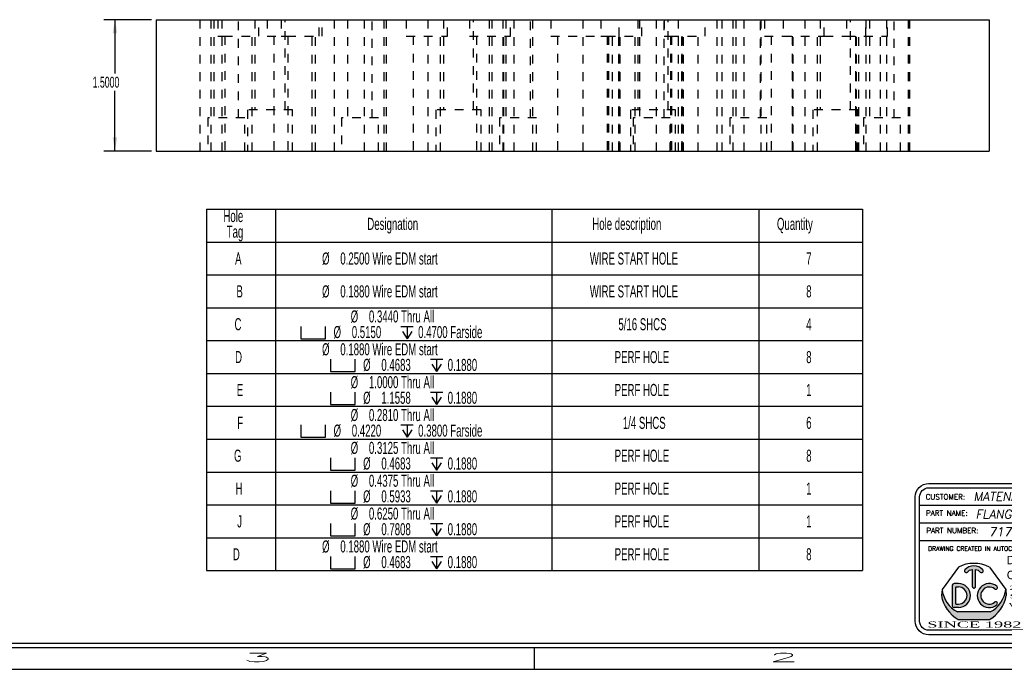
# Model space of a CAD drawing. Header units: inches. Extents: x 220 to 877, y 4 to 174.
# Tile 504 of 656: x 600 to 611, y 63 to 70. Entities that reach past the tile are written whole.
import ezdxf
from ezdxf.enums import TextEntityAlignment as Align

# ---------------------------------------------------------------- set-up
doc = ezdxf.new("R2010")
doc.units = ezdxf.units.IN
doc.header["$LTSCALE"] = 0.5
doc.header["$MEASUREMENT"] = 0
doc.linetypes.add('HIDDEN', pattern=[0.22499999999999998, 0.15, -0.075])
for name, color, linetype in [('SID-M-D', 42, 'Continuous'), ('SID-M-H', 4, 'HIDDEN'), ('SID-M-S', 105, 'Continuous')]:
    doc.layers.add(name, color=color, linetype=linetype)
doc.styles.add('DARREN', font='dutchi.ttf')
doc.styles.add('PTI', font='romand.shx', dxfattribs={"oblique": 10})
doc.styles.add('R', font='ROMAND.SHX')
doc.styles.add('ROMANS', font='ROMANS.shx', dxfattribs={"height": 0.125})
doc.styles.add('SLDTEXTSTYLE0', font='TXT', dxfattribs={"width": 0.5957446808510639})
doc.styles.add('TITTLE', font='vinet.ttf')

# ---------------------------------------------------------------- blocks, each defined once
blk = doc.blocks.new('*U9')
at = {"layer": 'SID-M-S'}
for p, q in [((-34.00000000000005, -0.2500000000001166), (-1.13242748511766e-14, -0.2499999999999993)), ((-34.00000000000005, -0.3000000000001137), (-1.13242748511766e-14, -0.3)), ((-10.99999999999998, -0.3000000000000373), (-10.99999999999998, -0.5500000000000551)), ((-34.00000000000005, -0.550000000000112), (2.886579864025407e-15, -0.55))]:
    blk.add_line(p, q, dxfattribs=at)
at = {"layer": 'SID-M-D', "style": 'R', "width": 4}
for s, p in [('3', (-14.32745556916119, -0.4642842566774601)), ('2', (-8.327455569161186, -0.4642842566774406))]:
    blk.add_text(s, height=0.09999999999, dxfattribs=at).set_placement(p)
blk = doc.blocks.new('JM_TITTLE_BOX_SID')
at = {"layer": 'SID-M-S'}
h = blk.add_hatch(color=5, dxfattribs=at)
edge = h.paths.add_edge_path()
edge.add_arc((-5.986244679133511, 0.4950859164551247), 0.09767006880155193, 101.536958, 138.1897)
edge.add_arc((-6.073603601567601, 0.5732219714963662), 0.01953401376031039, 138.1897, 318.1897, ccw=False)
edge.add_arc((-5.986244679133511, 0.4950859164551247), 0.1367380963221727, 41.810299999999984, 138.1897, ccw=False)
edge.add_arc((-5.898875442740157, 0.5732104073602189), 0.01953401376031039, -138.1439400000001, 41.85608500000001, ccw=False)
edge.add_arc((-5.986244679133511, 0.4950859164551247), 0.09767006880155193, 41.791991, 78.46304)
edge.add_line((-5.966710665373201, 0.5907825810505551), (-5.966710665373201, 0.3974164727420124))
edge.add_arc((-5.986244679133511, 0.3974139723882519), 0.01953401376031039, -180.0073369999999, 0.0073369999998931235, ccw=False)
edge.add_line((-6.005778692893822, 0.3974164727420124), (-6.005778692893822, 0.5907825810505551))
for color, points in [(44, [(-5.616542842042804, 0.293125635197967), (-5.622835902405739, 0.3623491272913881), (-5.622835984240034, 0.3623492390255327, -0.2467035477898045), (-5.799307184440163, 0.1044056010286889), (-6.173182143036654, 0.1044056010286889, -0.2467035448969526), (-6.349653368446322, 0.3623492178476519), (-6.349653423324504, 0.3623491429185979), (-6.355946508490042, 0.2931255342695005, 0.2250527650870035), (-6.164615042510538, 0.01845576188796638), (-5.807874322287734, 0.01845577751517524, 0.2250528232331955)]), (5, [(-5.725074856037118, 0.3987513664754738, 2.079481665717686), (-5.725054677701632, 0.1851290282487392, 0.9974867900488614), (-5.749474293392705, 0.2156248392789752, -2.078486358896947), (-5.749497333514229, 0.3682578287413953, 0.9974776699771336)])]:
    blk.add_hatch(color=color, dxfattribs=at).paths.add_polyline_path(points)
h = blk.add_hatch(color=5, dxfattribs=at)
h.paths.add_polyline_path([(-6.162050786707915, 0.4286702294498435), (-6.212839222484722, 0.4286702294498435, 0.4142135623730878), (-6.232373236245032, 0.4091362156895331), (-6.232373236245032, 0.1747280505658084, 0.4142135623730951), (-6.212839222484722, 0.155194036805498), (-6.162050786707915, 0.155194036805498, 1)])
h.paths.add_polyline_path([(-6.162050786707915, 0.1942620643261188), (-6.190179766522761, 0.1942620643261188, -0.4142135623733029), (-6.193305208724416, 0.1973875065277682), (-6.193305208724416, 0.3864767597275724, -0.4142135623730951), (-6.190179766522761, 0.3896022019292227), (-6.162050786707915, 0.3896022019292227, -1)], flags=16)
for p, q in [((-3.421997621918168, 1.32165344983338), (-3.421997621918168, 1.52165144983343)), ((-6.604933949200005, 1.32165344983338), (0.1049989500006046, 1.32165344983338)), ((-1.409017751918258, 0.9216574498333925), (-1.409017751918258, 1.32165344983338)), ((-6.604933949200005, 1.121655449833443), (0.1049989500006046, 1.121655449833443)), ((-3.766880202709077, 0.9216574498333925), (-3.766880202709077, 1.121655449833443)), ((-2.922002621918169, 0.6716599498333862), (-2.922002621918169, 1.121655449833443)), ((-6.604933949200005, 0.9216574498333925), (0.1049989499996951, 0.9216574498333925)), ((-4.43498749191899, -0.1049989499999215), (-4.43498749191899, 0.9216574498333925)), ((-2.922002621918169, 0.6716599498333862), (-2.922002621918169, 0.9216574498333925)), ((-1.409017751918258, 0.6716599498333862), (-1.409017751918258, 0.9216574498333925)), ((-4.43498749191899, 0.6716599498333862), (0.1049989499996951, 0.6716599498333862)), ((-6.349653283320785, 0.3623490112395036), (-6.355946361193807, 0.2931254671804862)), ((-6.232373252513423, 0.4091362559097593), (-6.232373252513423, 0.1747280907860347)), ((-6.162050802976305, 0.4286702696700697), (-6.212839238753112, 0.4286702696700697)), ((-6.193305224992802, 0.1973875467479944), (-6.193305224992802, 0.3864767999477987)), ((-6.190179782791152, 0.3896022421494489), (-6.162050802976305, 0.3896022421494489)), ((-5.622835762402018, 0.3623490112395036), (-5.616542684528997, 0.2931254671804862)), ((-6.162050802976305, 0.1551940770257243), (-6.212839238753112, 0.1551940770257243)), ((-6.190179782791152, 0.1942621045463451), (-6.162050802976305, 0.1942621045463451)), ((-5.799306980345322, 0.1044056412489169), (-6.17318206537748, 0.1044056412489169))]:
    blk.add_line(p, q, dxfattribs=at)
at = {"layer": 'SID-M-S', "color": 44}
for p, q in [((-6.163350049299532, 0.6167221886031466), (-6.349653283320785, 0.3623490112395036)), ((-5.809139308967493, 0.6167221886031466), (-5.622835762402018, 0.3623490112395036))]:
    blk.add_line(p, q, dxfattribs=at)
at = {"layer": 'SID-M-S', "linetype": 'Continuous'}
blk.add_line((-6.164614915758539, 0.01845566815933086), (-5.807874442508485, 0.01845566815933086), dxfattribs=at)
at = {"layer": 'SID-M-S'}
for points in [[(1.261213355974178e-13, -0.1549984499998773), (-6.499934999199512, -0.1549984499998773, -0.414213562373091), (-6.654933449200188, 1.163513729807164e-13), (-6.654933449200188, 1.416652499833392, -0.4142135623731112), (-6.499934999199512, 1.571650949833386), (1.261213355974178e-13, 1.571650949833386, -0.4142135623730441), (0.1549984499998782, 1.416652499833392), (0.1549984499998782, 1.163513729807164e-13, -0.4142135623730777)], [(1.261213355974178e-13, -0.1049989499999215), (-6.499934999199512, -0.1049989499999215, -0.4142135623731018), (-6.604933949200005, 1.163513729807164e-13), (-6.604933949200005, 1.416652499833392, -0.4142135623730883), (-6.499934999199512, 1.52165144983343), (1.261213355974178e-13, 1.52165144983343, -0.414213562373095), (0.1049989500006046, 1.416652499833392), (0.1049989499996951, 1.163513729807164e-13, -0.414213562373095)]]:
    blk.add_lwpolyline(points, format="xyb", close=True, dxfattribs=at)
for points in [[(-5.913425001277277, 0.5601760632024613, 1), (-5.884326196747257, 0.5862444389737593, 0.4472140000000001), (-6.088163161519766, 0.5862444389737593)], [(-6.059043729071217, 0.5601991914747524, -0.161305), (-6.005778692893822, 0.5907825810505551), (-6.005778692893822, 0.3974164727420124, 1.000128), (-5.966710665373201, 0.3974164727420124), (-5.966710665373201, 0.5907825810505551, -0.161387), (-5.913425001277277, 0.5601760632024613)]]:
    blk.add_lwpolyline(points, format="xyb", dxfattribs=at)
at = {"layer": 'SID-M-S', "color": 44}
blk.add_arc((-5.986244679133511, 0.2684913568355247), 0.3906802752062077, 63.04274999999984, 116.9573, dxfattribs=at)
at = {"layer": 'SID-M-S'}
for centre, radius, start, end in [((-6.073603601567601, 0.5732219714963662), 0.01953401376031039, 138.1896999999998, 318.1897), ((-6.015936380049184, 0.4013226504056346), 0.3359850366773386, 186.6612, 242.0944999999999), ((-6.212839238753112, 0.4091362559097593), 0.01953401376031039, 90.00001999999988, 180), ((-6.190179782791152, 0.3864767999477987), 0.003125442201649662, 90, 180), ((-6.162050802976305, 0.291932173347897), 0.1367380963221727, 270, 90), ((-6.162050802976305, 0.291932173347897), 0.09767006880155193, 270, 90), ((-5.810438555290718, 0.291932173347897), 0.1367380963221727, 51.37019699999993, 308.6138100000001), ((-5.810438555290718, 0.291932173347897), 0.09767006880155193, 51.39486399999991, 308.5955999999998), ((-5.95655297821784, 0.4013226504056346), 0.3359850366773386, 297.9055, 353.3388), ((-5.737324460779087, 0.3835354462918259), 0.01953401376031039, 231.3559519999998, 51.16382900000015), ((-5.970617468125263, 0.3575664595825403), 0.3906802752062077, 189.494, 240.2271), ((-6.00187189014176, 0.3575664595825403), 0.3906802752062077, 299.7728999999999, 350.506), ((-6.212839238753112, 0.1747280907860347), 0.01953401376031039, 180, 270), ((-6.190179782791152, 0.1973875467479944), 0.003125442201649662, 180, 270), ((-5.737302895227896, 0.2003460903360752), 0.01953401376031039, 308.387747, 128.676102)]:
    blk.add_arc(centre, radius, start, end, dxfattribs=at)
blk.add_point((-5.986244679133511, 0.3778818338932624), dxfattribs=at)
at = {"layer": 'SID-M-D'}
for s, height, style, p in [('THIS SHEET CONTAINS:', 0.0599994, 'ROMANS', (-3.346844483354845, 1.398983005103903)), ('CUSTOMER:', 0.0599994, 'ROMANS', (-6.536056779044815, 1.387915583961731)), ('PART NAME:', 0.0599994, 'ROMANS', (-6.532393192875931, 1.203028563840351)), ('DATE:', 0.0599994, 'ROMANS', (-1.336888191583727, 1.184117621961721)), ('PART NUMBER:', 0.0599994, 'ROMANS', (-6.528821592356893, 1.003030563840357)), ('REV:', 0.0599994, 'ROMANS', (-3.690767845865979, 1.003030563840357)), ('SCALE:', 0.0599994, 'ROMANS', (-2.862737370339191, 0.9841196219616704)), ('DWG NO', 0.0599994, 'ROMANS', (-1.336888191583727, 0.9841196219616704)), ('OF', 0.0599994, 'ROMANS', (-0.6304765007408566, 0.9841196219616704)), ('DRAWING CREATED IN AUTOCAD R2K W/DIEMAKER', 0.04999949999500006, 'R', (-6.508079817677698, 0.8033374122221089)), ('WTD JOB #', 0.0599994, 'ROMANS', (-4.381535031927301, 0.7766631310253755)), ('TOOL #', 0.0599994, 'ROMANS', (-2.868550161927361, 0.7766631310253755)), ('JOB #', 0.0599994, 'ROMANS', (-1.35556529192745, 0.7766631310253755)), ('BUILT BY:', 0.0599994, 'ROMANS', (-4.363988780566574, 0.5573605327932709))]:
    blk.add_text(s, height=height, dxfattribs=dict(at, style=style)).set_placement(p)
at = {"layer": 'SID-M-D', "style": 'PTI', "oblique": 10}
for tag, p in [('CUSTOMER', (-5.990553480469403, 1.371591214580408)), ('DIEDATAINFO', (-2.18746001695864, 1.371591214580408)), ('PARTDESCRIPTION', (-5.966376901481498, 1.169693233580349)), ('00-00-00', (-1.009105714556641, 1.167793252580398)), ('PARTNUMBER', (-5.81595049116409, 0.9696952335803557)), ('REV', (-3.360356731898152, 0.9696952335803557)), ('SCALE', (-2.520436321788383, 0.9677952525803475)), ('SH', (-0.8571950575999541, 0.9677952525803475)), ('SHX', (-0.4057438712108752, 0.9677952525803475)), ('WTD', (-3.839149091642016, 0.7480887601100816)), ('TOOL', (-2.472915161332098, 0.7480887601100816)), ('JOB', (-0.9225366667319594, 0.7480887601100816))]:
    blk.add_attdef(tag, p, '', height=0.09999900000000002, dxfattribs=at)
blk.add_attdef('BUILT', text='', height=0.2499630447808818, dxfattribs=at).set_placement((-2.336101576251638, 0.2076912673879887), align=Align.CENTER)
at = {"layer": 'SID-M-S', "color": 44, "style": 'TITTLE'}
for s, p in [('DEC', (-5.610695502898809, 0.6488078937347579)), ('TOOL', (-5.116590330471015, 0.6488078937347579)), ('CORP.', (-5.610695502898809, 0.4791041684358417))]:
    blk.add_text(s, height=0.09613037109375, dxfattribs=at).set_placement(p)
at = {"layer": 'SID-M-S', "color": 44, "style": 'DARREN'}
for s, height, width, p in [('2651 Dukane Drive', 0.04671936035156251, 2, (-5.579307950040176, 0.356817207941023)), ('St. Charles, IL. 60174', 0.04671936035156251, 1.9, (-5.577648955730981, 0.2612505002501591)), ('WWW.DecTool.Com', 0.04671936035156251, 2, (-5.590066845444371, 0.1603595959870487)), ('SINCE 1982', 0.06921386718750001, 2, (-6.517871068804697, -0.07335393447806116))]:
    blk.add_text(s, height=height, dxfattribs=dict(at, width=width)).set_placement(p)
blk = doc.blocks.new('SW_SYMBOL_HOLE_SPOT')
at = {"layer": 'SID-M-D', "color": 0}
for p, q in [((0, 34.44881889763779), (0, 2.952755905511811)), ((62.99212598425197, 2.952755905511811), (62.99212598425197, 34.44881889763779)), ((0, 2.952755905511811), (62.99212598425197, 2.952755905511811))]:
    blk.add_line(p, q, dxfattribs=at)
blk = doc.blocks.new('SW_SYMBOL_HOLE_DEPTH')
at = {"layer": 'SID-M-D', "color": 0}
for p, q in [((0, 34.44881889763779), (31.49606299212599, 34.44881889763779)), ((15.74803149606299, 34.44881889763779), (15.74803149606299, 2.952755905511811)), ((3.937007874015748, 21.8503937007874), (15.74803149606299, 2.952755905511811)), ((27.55905511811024, 21.8503937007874), (15.74803149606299, 2.952755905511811))]:
    blk.add_line(p, q, dxfattribs=at)

msp = doc.modelspace()

# ---------------------------------------------------------------- linework, layer by layer
at = {"layer": 'SID-M-D'}
for p, q in [((601.0473347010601, 70.16530824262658), (600.5035519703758, 70.16530824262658)), ((600.6285519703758, 70.16530824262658), (600.6285519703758, 69.5517966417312)), ((600.6285519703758, 68.66530824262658), (600.6285519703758, 69.35335913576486)), ((601.0473347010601, 68.66530824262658), (600.5035519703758, 68.66530824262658))]:
    msp.add_line(p, q, dxfattribs=at)
at = {"layer": 'SID-M-D', "color": 0}
for p, q in [((601.6733953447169, 68.00298564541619), (601.6733953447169, 67.62798564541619)), ((601.6733953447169, 68.00298564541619), (602.4607969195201, 68.00298564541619)), ((602.4607969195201, 68.00298564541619), (602.4607969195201, 67.62798564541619)), ((602.4607969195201, 68.00298564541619), (605.6104032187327, 68.00298564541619)), ((605.6104032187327, 68.00298564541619), (605.6104032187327, 67.62798564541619)), ((605.6104032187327, 68.00298564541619), (607.9726079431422, 68.00298564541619)), ((607.9726079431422, 68.00298564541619), (607.9726079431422, 67.62798564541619)), ((607.9726079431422, 68.00298564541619), (609.1537103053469, 68.00298564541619)), ((609.1537103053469, 68.00298564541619), (609.1537103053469, 67.62798564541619)), ((601.6733953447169, 67.62798564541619), (602.4607969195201, 67.62798564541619)), ((601.6733953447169, 67.62798564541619), (601.6733953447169, 67.25298564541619)), ((602.4607969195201, 67.62798564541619), (605.6104032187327, 67.62798564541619)), ((602.4607969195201, 67.62798564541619), (602.4607969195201, 67.25298564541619)), ((605.6104032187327, 67.62798564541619), (607.9726079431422, 67.62798564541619)), ((605.6104032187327, 67.62798564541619), (605.6104032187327, 67.25298564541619)), ((607.9726079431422, 67.62798564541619), (609.1537103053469, 67.62798564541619)), ((607.9726079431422, 67.62798564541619), (607.9726079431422, 67.25298564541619)), ((609.1537103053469, 67.62798564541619), (609.1537103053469, 67.25298564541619)), ((601.6733953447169, 67.25298564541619), (601.6733953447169, 66.87798564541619)), ((601.6733953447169, 67.25298564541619), (602.4607969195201, 67.25298564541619)), ((602.4607969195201, 67.25298564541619), (602.4607969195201, 66.87798564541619)), ((602.4607969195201, 67.25298564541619), (605.6104032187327, 67.25298564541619)), ((605.6104032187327, 67.25298564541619), (605.6104032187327, 66.87798564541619)), ((605.6104032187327, 67.25298564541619), (607.9726079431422, 67.25298564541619)), ((607.9726079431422, 67.25298564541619), (607.9726079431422, 66.87798564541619)), ((607.9726079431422, 67.25298564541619), (609.1537103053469, 67.25298564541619)), ((609.1537103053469, 67.25298564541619), (609.1537103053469, 66.87798564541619)), ((601.6733953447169, 66.87798564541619), (601.6733953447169, 66.50298564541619)), ((601.6733953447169, 66.87798564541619), (602.4607969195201, 66.87798564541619)), ((602.4607969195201, 66.87798564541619), (602.4607969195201, 66.50298564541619)), ((602.4607969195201, 66.87798564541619), (605.6104032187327, 66.87798564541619)), ((605.6104032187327, 66.87798564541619), (605.6104032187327, 66.50298564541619)), ((605.6104032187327, 66.87798564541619), (607.9726079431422, 66.87798564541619)), ((607.9726079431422, 66.87798564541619), (607.9726079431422, 66.50298564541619)), ((607.9726079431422, 66.87798564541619), (609.1537103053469, 66.87798564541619)), ((609.1537103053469, 66.87798564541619), (609.1537103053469, 66.50298564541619)), ((601.6733953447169, 66.50298564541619), (601.6733953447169, 66.12798564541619)), ((601.6733953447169, 66.50298564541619), (602.4607969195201, 66.50298564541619)), ((602.4607969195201, 66.50298564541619), (602.4607969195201, 66.12798564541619)), ((602.4607969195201, 66.50298564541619), (605.6104032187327, 66.50298564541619)), ((605.6104032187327, 66.50298564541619), (605.6104032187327, 66.12798564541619)), ((605.6104032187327, 66.50298564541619), (607.9726079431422, 66.50298564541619)), ((607.9726079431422, 66.50298564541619), (607.9726079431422, 66.12798564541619)), ((607.9726079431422, 66.50298564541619), (609.1537103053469, 66.50298564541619)), ((609.1537103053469, 66.50298564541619), (609.1537103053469, 66.12798564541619)), ((601.6733953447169, 66.12798564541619), (601.6733953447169, 65.75298564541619)), ((601.6733953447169, 66.12798564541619), (602.4607969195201, 66.12798564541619)), ((602.4607969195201, 66.12798564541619), (602.4607969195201, 65.75298564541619)), ((602.4607969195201, 66.12798564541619), (605.6104032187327, 66.12798564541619)), ((605.6104032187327, 66.12798564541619), (605.6104032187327, 65.75298564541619)), ((605.6104032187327, 66.12798564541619), (607.9726079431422, 66.12798564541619)), ((607.9726079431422, 66.12798564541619), (607.9726079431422, 65.75298564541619)), ((607.9726079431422, 66.12798564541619), (609.1537103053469, 66.12798564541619)), ((609.1537103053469, 66.12798564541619), (609.1537103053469, 65.75298564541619)), ((601.6733953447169, 65.75298564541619), (601.6733953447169, 65.37798564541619)), ((601.6733953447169, 65.75298564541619), (602.4607969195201, 65.75298564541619)), ((602.4607969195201, 65.75298564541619), (602.4607969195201, 65.37798564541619)), ((602.4607969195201, 65.75298564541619), (605.6104032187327, 65.75298564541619)), ((605.6104032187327, 65.75298564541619), (605.6104032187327, 65.37798564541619)), ((605.6104032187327, 65.75298564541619), (607.9726079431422, 65.75298564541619)), ((607.9726079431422, 65.75298564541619), (607.9726079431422, 65.37798564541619)), ((607.9726079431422, 65.75298564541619), (609.1537103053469, 65.75298564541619)), ((609.1537103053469, 65.75298564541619), (609.1537103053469, 65.37798564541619)), ((601.6733953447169, 65.37798564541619), (601.6733953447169, 65.00298564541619)), ((601.6733953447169, 65.37798564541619), (602.4607969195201, 65.37798564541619)), ((602.4607969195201, 65.37798564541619), (602.4607969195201, 65.00298564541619)), ((602.4607969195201, 65.37798564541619), (605.6104032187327, 65.37798564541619)), ((605.6104032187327, 65.37798564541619), (605.6104032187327, 65.00298564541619)), ((605.6104032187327, 65.37798564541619), (607.9726079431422, 65.37798564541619)), ((607.9726079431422, 65.37798564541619), (607.9726079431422, 65.00298564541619)), ((607.9726079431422, 65.37798564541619), (609.1537103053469, 65.37798564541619)), ((609.1537103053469, 65.37798564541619), (609.1537103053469, 65.00298564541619)), ((601.6733953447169, 65.00298564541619), (601.6733953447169, 64.62798564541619)), ((601.6733953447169, 65.00298564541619), (602.4607969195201, 65.00298564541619)), ((602.4607969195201, 65.00298564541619), (602.4607969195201, 64.62798564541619)), ((602.4607969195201, 65.00298564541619), (605.6104032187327, 65.00298564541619)), ((605.6104032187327, 65.00298564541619), (605.6104032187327, 64.62798564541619)), ((605.6104032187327, 65.00298564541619), (607.9726079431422, 65.00298564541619)), ((607.9726079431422, 65.00298564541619), (607.9726079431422, 64.62798564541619)), ((607.9726079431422, 65.00298564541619), (609.1537103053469, 65.00298564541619)), ((609.1537103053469, 65.00298564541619), (609.1537103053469, 64.62798564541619)), ((601.6733953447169, 64.62798564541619), (601.6733953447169, 64.25298564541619)), ((601.6733953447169, 64.62798564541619), (602.4607969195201, 64.62798564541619)), ((602.4607969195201, 64.62798564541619), (602.4607969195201, 64.25298564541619)), ((602.4607969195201, 64.62798564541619), (605.6104032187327, 64.62798564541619)), ((605.6104032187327, 64.62798564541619), (605.6104032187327, 64.25298564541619)), ((605.6104032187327, 64.62798564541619), (607.9726079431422, 64.62798564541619)), ((607.9726079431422, 64.62798564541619), (607.9726079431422, 64.25298564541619)), ((607.9726079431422, 64.62798564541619), (609.1537103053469, 64.62798564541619)), ((609.1537103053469, 64.62798564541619), (609.1537103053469, 64.25298564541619)), ((601.6733953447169, 64.25298564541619), (601.6733953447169, 63.87798564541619)), ((601.6733953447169, 64.25298564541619), (602.4607969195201, 64.25298564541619)), ((602.4607969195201, 64.25298564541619), (602.4607969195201, 63.87798564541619)), ((602.4607969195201, 64.25298564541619), (605.6104032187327, 64.25298564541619)), ((605.6104032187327, 64.25298564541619), (605.6104032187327, 63.87798564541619)), ((605.6104032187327, 64.25298564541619), (607.9726079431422, 64.25298564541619)), ((607.9726079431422, 64.25298564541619), (607.9726079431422, 63.87798564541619)), ((607.9726079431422, 64.25298564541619), (609.1537103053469, 64.25298564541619)), ((609.1537103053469, 64.25298564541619), (609.1537103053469, 63.87798564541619)), ((601.6733953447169, 63.87798564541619), (602.4607969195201, 63.87798564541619)), ((602.4607969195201, 63.87798564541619), (605.6104032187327, 63.87798564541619)), ((605.6104032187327, 63.87798564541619), (607.9726079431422, 63.87798564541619)), ((607.9726079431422, 63.87798564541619), (609.1537103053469, 63.87798564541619))]:
    msp.add_line(p, q, dxfattribs=at)
at = {"layer": 'SID-M-D'}
for points in [[(600.6285519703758, 70.16530824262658), (600.6025519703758, 70.00930824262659), (600.6545519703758, 70.00930824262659)], [(600.6285519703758, 68.66530824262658), (600.6545519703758, 68.82130824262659), (600.6025519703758, 68.82130824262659)]]:
    msp.add_solid(points, dxfattribs=at)
at = {"layer": 'SID-M-H'}
for p, q in [((601.5973347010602, 70.1653082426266), (601.5973347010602, 68.6653082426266)), ((601.5973347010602, 70.1653082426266), (601.5973347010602, 68.6653082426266)), ((601.7223347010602, 70.1653082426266), (601.7223347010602, 68.6653082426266)), ((601.7223347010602, 70.1653082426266), (601.7223347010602, 68.6653082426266)), ((601.7568347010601, 70.1653082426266), (601.7568347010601, 69.0453082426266)), ((601.802585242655, 70.1653082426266), (601.802585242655, 69.9773082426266)), ((601.8473347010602, 70.1653082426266), (601.8473347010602, 68.6653082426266)), ((601.8473347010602, 70.1653082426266), (601.8473347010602, 68.6653082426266)), ((602.0378347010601, 69.0453082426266), (602.0378347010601, 70.1653082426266)), ((602.2253347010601, 70.1653082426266), (602.2253347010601, 69.1353082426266)), ((602.270835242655, 69.9773082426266), (602.270835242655, 70.1653082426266)), ((602.3632097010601, 70.1653082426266), (602.3632097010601, 69.9773082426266)), ((602.5238341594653, 70.1653082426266), (602.5238341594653, 69.9773082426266)), ((602.5693347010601, 69.1353082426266), (602.5693347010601, 70.1653082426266)), ((602.9564597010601, 69.9773082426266), (602.9564597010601, 70.1653082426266)), ((602.9920841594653, 69.9773082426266), (602.9920841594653, 70.1653082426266)), ((603.1273347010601, 70.1653082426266), (603.1273347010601, 68.6653082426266)), ((603.1273347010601, 70.1653082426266), (603.1273347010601, 68.6653082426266)), ((603.2818347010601, 70.1653082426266), (603.2818347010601, 69.0453082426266)), ((603.4723347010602, 70.1653082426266), (603.4723347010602, 68.6653082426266)), ((603.4723347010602, 70.1653082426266), (603.4723347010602, 68.6653082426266)), ((603.4723347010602, 70.1653082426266), (603.4723347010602, 68.6653082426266)), ((603.4723347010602, 70.1653082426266), (603.4723347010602, 68.6653082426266)), ((603.5628347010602, 69.0453082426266), (603.5628347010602, 70.1653082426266)), ((603.6962913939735, 70.1653082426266), (603.6962913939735, 68.6653082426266)), ((603.6962913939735, 70.1653082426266), (603.6962913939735, 68.6653082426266)), ((603.7223347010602, 70.1653082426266), (603.7223347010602, 68.6653082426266)), ((603.7223347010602, 70.1653082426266), (603.7223347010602, 68.6653082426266)), ((603.9515419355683, 70.1653082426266), (603.9515419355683, 69.9773082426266)), ((604.1971853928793, 70.1653082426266), (604.1971853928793, 68.6653082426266)), ((604.1971853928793, 70.1653082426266), (604.1971853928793, 68.6653082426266)), ((604.3742913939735, 70.1653082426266), (604.3742913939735, 69.1353082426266)), ((604.4197919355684, 69.9773082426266), (604.4197919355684, 70.1653082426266)), ((604.6727908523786, 70.1653082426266), (604.6727908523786, 69.9773082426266)), ((604.7182913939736, 69.1353082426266), (604.7182913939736, 70.1653082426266)), ((604.8953973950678, 70.1653082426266), (604.8953973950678, 68.6653082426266)), ((604.8953973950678, 70.1653082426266), (604.8953973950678, 68.6653082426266)), ((604.9263898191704, 70.1653082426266), (604.9263898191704, 68.6653082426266)), ((604.9263898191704, 70.1653082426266), (604.9263898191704, 68.6653082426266)), ((605.0513898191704, 70.1653082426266), (605.0513898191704, 68.6653082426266)), ((605.0513898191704, 70.1653082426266), (605.0513898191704, 68.6653082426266)), ((605.0858898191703, 70.1653082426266), (605.0858898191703, 69.0453082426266)), ((605.1410408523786, 69.9773082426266), (605.1410408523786, 70.1653082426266)), ((605.1763898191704, 70.1653082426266), (605.1763898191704, 68.6653082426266)), ((605.1763898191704, 70.1653082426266), (605.1763898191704, 68.6653082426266)), ((605.3668898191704, 69.0453082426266), (605.3668898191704, 70.1653082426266)), ((605.3962913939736, 68.6653082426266), (605.3962913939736, 70.1653082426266)), ((605.3962913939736, 68.6653082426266), (605.3962913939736, 70.1653082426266)), ((605.5985148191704, 70.1653082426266), (605.5985148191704, 69.9773082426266)), ((605.9644016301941, 70.1653082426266), (605.9644016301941, 68.6653082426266)), ((605.9644016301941, 70.1653082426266), (605.9644016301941, 68.6653082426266)), ((606.1696521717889, 70.1653082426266), (606.1696521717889, 69.9773082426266)), ((606.3792648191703, 69.9773082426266), (606.3792648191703, 70.1653082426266)), ((606.592401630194, 70.1653082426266), (606.592401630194, 69.1353082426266)), ((606.6108898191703, 70.1653082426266), (606.6108898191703, 69.0453082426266)), ((606.6379021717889, 69.9773082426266), (606.6379021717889, 70.1653082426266)), ((606.8013898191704, 70.1653082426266), (606.8013898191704, 68.6653082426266)), ((606.8013898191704, 70.1653082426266), (606.8013898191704, 68.6653082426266)), ((606.8013898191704, 70.1653082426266), (606.8013898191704, 68.6653082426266)), ((606.8013898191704, 70.1653082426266), (606.8013898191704, 68.6653082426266)), ((606.8909010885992, 70.1653082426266), (606.8909010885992, 69.9773082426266)), ((606.8918898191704, 69.0453082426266), (606.8918898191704, 70.1653082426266)), ((606.936401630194, 69.1353082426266), (606.936401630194, 70.1653082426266)), ((607.0513898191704, 70.1653082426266), (607.0513898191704, 68.6653082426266)), ((607.0513898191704, 70.1653082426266), (607.0513898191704, 68.6653082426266)), ((607.3591510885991, 69.9773082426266), (607.3591510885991, 70.1653082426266)), ((607.494401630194, 70.1653082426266), (607.494401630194, 68.6653082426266)), ((607.494401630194, 70.1653082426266), (607.494401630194, 68.6653082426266)), ((607.5512717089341, 70.1653082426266), (607.5512717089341, 68.6653082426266)), ((607.5512717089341, 70.1653082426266), (607.5512717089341, 68.6653082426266)), ((607.6762717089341, 70.1653082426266), (607.6762717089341, 68.6653082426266)), ((607.6762717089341, 70.1653082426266), (607.6762717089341, 68.6653082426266)), ((607.7107717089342, 70.1653082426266), (607.7107717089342, 69.0453082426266)), ((607.8012717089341, 70.1653082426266), (607.8012717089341, 68.6653082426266)), ((607.8012717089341, 70.1653082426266), (607.8012717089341, 68.6653082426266)), ((607.9917717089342, 69.0453082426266), (607.9917717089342, 70.1653082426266)), ((607.994401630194, 70.1653082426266), (607.994401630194, 68.6653082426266)), ((607.994401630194, 70.1653082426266), (607.994401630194, 68.6653082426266)), ((608.0358967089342, 70.1653082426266), (608.0358967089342, 69.9773082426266)), ((608.2496521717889, 70.1653082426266), (608.2496521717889, 69.9773082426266)), ((608.4952956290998, 70.1653082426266), (608.4952956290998, 68.6653082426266)), ((608.4952956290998, 70.1653082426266), (608.4952956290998, 68.6653082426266)), ((608.672401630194, 70.1653082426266), (608.672401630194, 69.1353082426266)), ((608.7179021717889, 69.9773082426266), (608.7179021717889, 70.1653082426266)), ((608.9709010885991, 70.1653082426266), (608.9709010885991, 69.9773082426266)), ((609.016401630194, 69.1353082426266), (609.016401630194, 70.1653082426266)), ((609.1916467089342, 69.9773082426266), (609.1916467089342, 70.1653082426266)), ((609.1935076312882, 70.1653082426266), (609.1935076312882, 68.6653082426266)), ((609.1935076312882, 70.1653082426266), (609.1935076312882, 68.6653082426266)), ((609.2357717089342, 70.1653082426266), (609.2357717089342, 69.0453082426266)), ((609.4262717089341, 70.1653082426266), (609.4262717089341, 68.6653082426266)), ((609.4262717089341, 70.1653082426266), (609.4262717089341, 68.6653082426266)), ((609.4262717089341, 70.1653082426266), (609.4262717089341, 68.6653082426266)), ((609.4262717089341, 70.1653082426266), (609.4262717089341, 68.6653082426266)), ((609.4391510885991, 69.9773082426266), (609.4391510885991, 70.1653082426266)), ((609.5167717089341, 69.0453082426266), (609.5167717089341, 70.1653082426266)), ((609.6762717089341, 70.1653082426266), (609.6762717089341, 68.6653082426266)), ((609.6762717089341, 70.1653082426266), (609.6762717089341, 68.6653082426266)), ((609.694401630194, 68.6653082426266), (609.694401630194, 70.1653082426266)), ((609.694401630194, 68.6653082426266), (609.694401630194, 70.1653082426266)), ((601.802585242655, 69.9773082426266), (601.8711588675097, 69.9773082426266)), ((601.8711588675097, 69.9773082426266), (602.270835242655, 69.9773082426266)), ((601.880460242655, 69.9773082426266), (601.880460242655, 68.6653082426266)), ((602.192960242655, 68.6653082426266), (602.192960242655, 69.9773082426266)), ((602.3632097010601, 69.9773082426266), (602.5238341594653, 69.9773082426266)), ((602.4410847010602, 69.9773082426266), (602.4410847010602, 68.6653082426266)), ((602.5238341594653, 69.9773082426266), (602.59240778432, 69.9773082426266)), ((602.59240778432, 69.9773082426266), (602.9920841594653, 69.9773082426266)), ((602.6017091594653, 69.9773082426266), (602.6017091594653, 68.6653082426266)), ((602.8785847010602, 68.6653082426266), (602.8785847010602, 69.9773082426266)), ((602.9142091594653, 68.6653082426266), (602.9142091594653, 69.9773082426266)), ((603.9515419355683, 69.9773082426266), (604.4197919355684, 69.9773082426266)), ((604.0294169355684, 69.9773082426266), (604.0294169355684, 68.6653082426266)), ((604.3419169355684, 68.6653082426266), (604.3419169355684, 69.9773082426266)), ((604.6727908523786, 69.9773082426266), (605.1410408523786, 69.9773082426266)), ((604.7506658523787, 69.9773082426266), (604.7506658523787, 68.6653082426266)), ((605.0631658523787, 68.6653082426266), (605.0631658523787, 69.9773082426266)), ((605.5985148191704, 69.9773082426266), (606.1696521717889, 69.9773082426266)), ((605.6763898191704, 69.9773082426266), (605.6763898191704, 68.6653082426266)), ((606.1696521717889, 69.9773082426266), (606.2382257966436, 69.9773082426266)), ((606.2382257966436, 69.9773082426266), (606.6379021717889, 69.9773082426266)), ((606.2435588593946, 69.9773082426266), (606.2435588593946, 68.6653082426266)), ((606.2438222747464, 69.9773082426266), (606.2438222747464, 68.6653082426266)), ((606.2475271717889, 69.9773082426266), (606.2475271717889, 68.6653082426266)), ((606.2478132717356, 69.9773082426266), (606.2478132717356, 68.6653082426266)), ((606.2479619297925, 69.9773082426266), (606.2479619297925, 68.6653082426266)), ((606.2545836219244, 69.9773082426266), (606.2545836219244, 68.6653082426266)), ((606.2564104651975, 69.9773082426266), (606.2564104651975, 68.6653082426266)), ((606.3013898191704, 68.6653082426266), (606.3013898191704, 69.9773082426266)), ((606.3740264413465, 69.9773082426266), (606.3740264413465, 68.6653082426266)), ((606.3743671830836, 68.6653082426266), (606.3743671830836, 69.9773082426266)), ((606.3921293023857, 68.6653082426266), (606.3921293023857, 69.9773082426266)), ((606.5600271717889, 68.6653082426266), (606.5600271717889, 69.9773082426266)), ((606.8909010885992, 69.9773082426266), (606.9594747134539, 69.9773082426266)), ((606.9594747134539, 69.9773082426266), (607.3591510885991, 69.9773082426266)), ((606.9650711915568, 69.9773082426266), (606.9650711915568, 68.6653082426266)), ((606.9687760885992, 69.9773082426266), (606.9687760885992, 68.6653082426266)), ((606.9692108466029, 69.9773082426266), (606.9692108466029, 68.6653082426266)), ((606.9776593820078, 69.9773082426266), (606.9776593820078, 68.6653082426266)), ((607.0952753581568, 69.9773082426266), (607.0952753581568, 68.6653082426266)), ((607.0956160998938, 68.6653082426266), (607.0956160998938, 69.9773082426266)), ((607.113378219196, 68.6653082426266), (607.113378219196, 69.9773082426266)), ((607.2812760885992, 68.6653082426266), (607.2812760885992, 69.9773082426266)), ((608.0358967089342, 69.9773082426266), (608.2496521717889, 69.9773082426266)), ((608.1137717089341, 69.9773082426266), (608.1137717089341, 68.6653082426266)), ((608.2496521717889, 69.9773082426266), (608.7179021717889, 69.9773082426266)), ((608.3537771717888, 69.9773082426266), (608.3537771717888, 68.6653082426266)), ((608.3587771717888, 68.6653082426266), (608.3587771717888, 69.9773082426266)), ((608.3653628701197, 68.6653082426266), (608.3653628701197, 69.9773082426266)), ((608.6400271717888, 68.6653082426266), (608.6400271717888, 69.9773082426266)), ((608.7179021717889, 69.9773082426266), (608.9709010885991, 69.9773082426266)), ((608.9709010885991, 69.9773082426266), (609.4391510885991, 69.9773082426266)), ((609.0750260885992, 69.9773082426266), (609.0750260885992, 68.6653082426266)), ((609.0800260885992, 68.6653082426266), (609.0800260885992, 69.9773082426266)), ((609.08661178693, 68.6653082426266), (609.08661178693, 69.9773082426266)), ((609.1137717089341, 68.6653082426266), (609.1137717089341, 69.9773082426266)), ((609.3612760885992, 68.6653082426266), (609.3612760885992, 69.9773082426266)), ((602.6548347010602, 69.1353082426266), (602.1398347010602, 69.1353082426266)), ((602.1398347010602, 69.1353082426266), (602.1398347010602, 68.6653082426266)), ((602.6548347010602, 68.6653082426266), (602.6548347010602, 69.1353082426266)), ((604.8037913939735, 69.1353082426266), (604.2887913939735, 69.1353082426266)), ((604.2887913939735, 69.1353082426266), (604.2887913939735, 68.6653082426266)), ((604.8037913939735, 68.6653082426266), (604.8037913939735, 69.1353082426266)), ((607.021901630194, 69.1353082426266), (606.506901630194, 69.1353082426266)), ((606.506901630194, 69.1353082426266), (606.506901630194, 68.6653082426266)), ((607.021901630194, 68.6653082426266), (607.021901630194, 69.1353082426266)), ((609.101901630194, 69.1353082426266), (608.586901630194, 69.1353082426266)), ((608.586901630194, 69.1353082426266), (608.586901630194, 68.6653082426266)), ((609.101901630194, 68.6653082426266), (609.101901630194, 69.1353082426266)), ((602.1083347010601, 69.0453082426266), (601.6863347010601, 69.0453082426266)), ((601.6863347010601, 69.0453082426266), (601.6863347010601, 68.6653082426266)), ((602.1083347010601, 68.6653082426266), (602.1083347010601, 69.0453082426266)), ((603.6333347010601, 69.0453082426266), (603.2113347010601, 69.0453082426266)), ((603.2113347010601, 69.0453082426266), (603.2113347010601, 68.6653082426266)), ((603.6333347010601, 68.6653082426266), (603.6333347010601, 69.0453082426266)), ((605.4373898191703, 69.0453082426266), (605.0153898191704, 69.0453082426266)), ((605.0153898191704, 69.0453082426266), (605.0153898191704, 68.6653082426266)), ((605.4373898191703, 68.6653082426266), (605.4373898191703, 69.0453082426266)), ((606.9623898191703, 69.0453082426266), (606.5403898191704, 69.0453082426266)), ((606.5403898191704, 69.0453082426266), (606.5403898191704, 68.6653082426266)), ((606.9623898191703, 68.6653082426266), (606.9623898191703, 69.0453082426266)), ((608.0622717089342, 69.0453082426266), (607.6402717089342, 69.0453082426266)), ((607.6402717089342, 69.0453082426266), (607.6402717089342, 68.6653082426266)), ((608.0622717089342, 68.6653082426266), (608.0622717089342, 69.0453082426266)), ((609.5872717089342, 69.0453082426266), (609.1652717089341, 69.0453082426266)), ((609.1652717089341, 69.0453082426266), (609.1652717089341, 68.6653082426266)), ((609.5872717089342, 68.6653082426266), (609.5872717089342, 69.0453082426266))]:
    msp.add_line(p, q, dxfattribs=at)
at = {"layer": 'SID-M-S'}
for p, q in [((601.0973347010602, 70.1653082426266), (610.5973347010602, 70.1653082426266)), ((601.0973347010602, 70.1653082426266), (601.0973347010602, 68.6653082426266)), ((610.5973347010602, 70.1653082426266), (610.5973347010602, 68.6653082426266)), ((601.0973347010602, 68.6653082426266), (610.5973347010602, 68.6653082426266))]:
    msp.add_line(p, q, dxfattribs=at)

# ---------------------------------------------------------------- block references
at = {"layer": 'SID-M-D'}
msp.add_blockref('*U9', (616.4107340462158, 63.30166505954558), dxfattribs=at)
at = {"layer": 'SID-M-D', "color": 0, "xscale": 0.004470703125, "yscale": 0.004470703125, "zscale": 0.004470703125}
for name, p in [('SW_SYMBOL_HOLE_SPOT', (602.7502138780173, 66.51100035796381)), ('SW_SYMBOL_HOLE_DEPTH', (603.8898860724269, 66.51100035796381)), ('SW_SYMBOL_HOLE_SPOT', (603.0873340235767, 66.13600035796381)), ('SW_SYMBOL_HOLE_DEPTH', (604.2270062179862, 66.13600035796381)), ('SW_SYMBOL_HOLE_SPOT', (603.0873340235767, 65.76100035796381)), ('SW_SYMBOL_HOLE_DEPTH', (604.2270062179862, 65.76100035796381)), ('SW_SYMBOL_HOLE_SPOT', (602.7502138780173, 65.38600035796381)), ('SW_SYMBOL_HOLE_DEPTH', (603.8898860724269, 65.38600035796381)), ('SW_SYMBOL_HOLE_SPOT', (603.0873340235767, 65.01100035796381)), ('SW_SYMBOL_HOLE_DEPTH', (604.2270062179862, 65.01100035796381)), ('SW_SYMBOL_HOLE_SPOT', (603.0873340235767, 64.63600035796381)), ('SW_SYMBOL_HOLE_DEPTH', (604.2270062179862, 64.63600035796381)), ('SW_SYMBOL_HOLE_SPOT', (603.0873340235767, 64.26100035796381)), ('SW_SYMBOL_HOLE_DEPTH', (604.2270062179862, 64.26100035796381)), ('SW_SYMBOL_HOLE_SPOT', (603.0873340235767, 63.88600035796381)), ('SW_SYMBOL_HOLE_DEPTH', (604.2270062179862, 63.88600035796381))]:
    msp.add_blockref(name, p, dxfattribs=at)
at = {"layer": 'SID-M-S'}
msp.add_blockref('JM_TITTLE_BOX_SID', (616.4107340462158, 63.30166505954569), dxfattribs=at).add_auto_attribs({'CUSTOMER': 'MATENAER', 'PARTDESCRIPTION': 'FLANGED BAFFEL', '00-00-00': '5-27-25', 'PARTNUMBER': '71777, 71778, 71445', 'SCALE': '1:1', 'TOOL': 'P227S', 'JOB': '23990', 'DIEDATAINFO': 'SIDE ELEVATION VIEW'})

# ---------------------------------------------------------------- texts
at = {"layer": 'SID-M-D', "insert": (600.3745589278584, 69.51449261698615), "char_height": 0.125, "attachment_point": 1, "style": 'SLDTEXTSTYLE0'}
msp.add_mtext('1.5000', dxfattribs=at)
at = {"layer": 'SID-M-D', "color": 0, "char_height": 0.1377952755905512, "attachment_point": 1, "style": 'SLDTEXTSTYLE0'}
for s, insert in [('Hole', (601.8660489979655, 67.99311308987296)), ('Designation', (603.5072891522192, 67.90402461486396)), ('Hole description', (606.0728649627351, 67.90402461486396)), ('Quantity', (608.1786720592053, 67.90402461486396)), ('Tag', (601.9033685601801, 67.81493613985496)), ('A', (601.9991554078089, 67.5086079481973)), ('%%c', (602.9910495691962, 67.5086079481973)), ('0.2500 Wire EDM start', (603.1988620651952, 67.5086079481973)), ('WIRE START HOLE', (606.0445402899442, 67.5086079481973)), ('7', (608.5122514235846, 67.5086079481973)), ('B', (602.0143702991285, 67.1336079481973)), ('%%c', (602.9910495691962, 67.1336079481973)), ('0.1880 Wire EDM start', (603.1988620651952, 67.1336079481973)), ('WIRE START HOLE', (606.0445402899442, 67.1336079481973)), ('8', (608.5122514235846, 67.1336079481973)), ('%%c', (603.3174521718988, 66.84769642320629)), ('0.3440 Thru All', (603.5252646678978, 66.84769642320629)), ('C', (601.9924570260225, 66.7586079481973)), ('5/16 SHCS', (606.3704644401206, 66.7586079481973)), ('4', (608.5122514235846, 66.7586079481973)), ('%%c', (603.1220888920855, 66.66951947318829)), ('0.5150', (603.3299013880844, 66.66951947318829)), ('0.4700 Farside', (604.0867610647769, 66.66951947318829)), ('%%c', (602.9910495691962, 66.47269642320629)), ('0.1880 Wire EDM start', (603.1988620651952, 66.47269642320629)), ('D', (601.9987726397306, 66.3836079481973)), ('PERF HOLE', (606.3278819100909, 66.3836079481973)), ('8', (608.5122514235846, 66.3836079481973)), ('%%c', (603.4592090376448, 66.29451947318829)), ('0.4683', (603.6670215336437, 66.29451947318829)), ('0.1880', (604.4238812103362, 66.29451947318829)), ('%%c', (603.3174521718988, 66.09769642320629)), ('1.0000 Thru All', (603.5252646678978, 66.09769642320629)), ('E', (602.0178151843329, 66.0086079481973)), ('%%c', (603.4592090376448, 65.91951947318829)), ('1.1558', (603.6670215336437, 65.91951947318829)), ('0.1880', (604.4238812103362, 65.91951947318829)), ('PERF HOLE', (606.3278819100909, 66.0086079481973)), ('1', (608.5122514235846, 66.0086079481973)), ('%%c', (603.3174521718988, 65.72269642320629)), ('0.2810 Thru All', (603.5252646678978, 65.72269642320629)), ('F', (602.022599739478, 65.6336079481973)), ('1/4 SHCS', (606.42137218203, 65.6336079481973)), ('6', (608.5122514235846, 65.6336079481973)), ('%%c', (603.1220888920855, 65.54451947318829)), ('0.4220', (603.3299013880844, 65.54451947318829)), ('0.3800 Farside', (604.0867610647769, 65.54451947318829)), ('%%c', (603.3174521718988, 65.34769642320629)), ('0.3125 Thru All', (603.5252646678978, 65.34769642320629)), ('G', (601.9870026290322, 65.2586079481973)), ('PERF HOLE', (606.3278819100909, 65.2586079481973)), ('8', (608.5122514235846, 65.2586079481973)), ('%%c', (603.4592090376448, 65.16951947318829)), ('0.4683', (603.6670215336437, 65.16951947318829)), ('0.1880', (604.4238812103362, 65.16951947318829)), ('%%c', (603.3174521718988, 64.97269642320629)), ('0.4375 Thru All', (603.5252646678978, 64.97269642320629)), ('H', (602.0043227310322, 64.8836079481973)), ('%%c', (603.4592090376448, 64.79451947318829)), ('0.5933', (603.6670215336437, 64.79451947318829)), ('0.1880', (604.4238812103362, 64.79451947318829)), ('PERF HOLE', (606.3278819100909, 64.8836079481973)), ('1', (608.5122514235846, 64.8836079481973)), ('%%c', (603.3174521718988, 64.59769642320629)), ('0.6250 Thru All', (603.5252646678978, 64.59769642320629)), ('J', (602.0227911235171, 64.5086079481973)), ('PERF HOLE', (606.3278819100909, 64.5086079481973)), ('1', (608.5122514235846, 64.5086079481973)), ('%%c', (603.4592090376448, 64.41951947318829)), ('0.7808', (603.6670215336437, 64.41951947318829)), ('0.1880', (604.4238812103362, 64.41951947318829)), ('0.1880 Wire EDM start', (603.1988620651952, 64.22269642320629)), ('D', (601.9733187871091, 64.1336079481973)), ('%%c', (602.9910495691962, 64.22269642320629)), ('PERF HOLE', (606.3278819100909, 64.1336079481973)), ('8', (608.5122514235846, 64.1336079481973)), ('%%c', (603.4592090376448, 64.04451947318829)), ('0.4683', (603.6670215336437, 64.04451947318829)), ('0.1880', (604.4238812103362, 64.04451947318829))]:
    msp.add_mtext(s, dxfattribs=dict(at, insert=insert))

doc.saveas('drawing.dxf')
